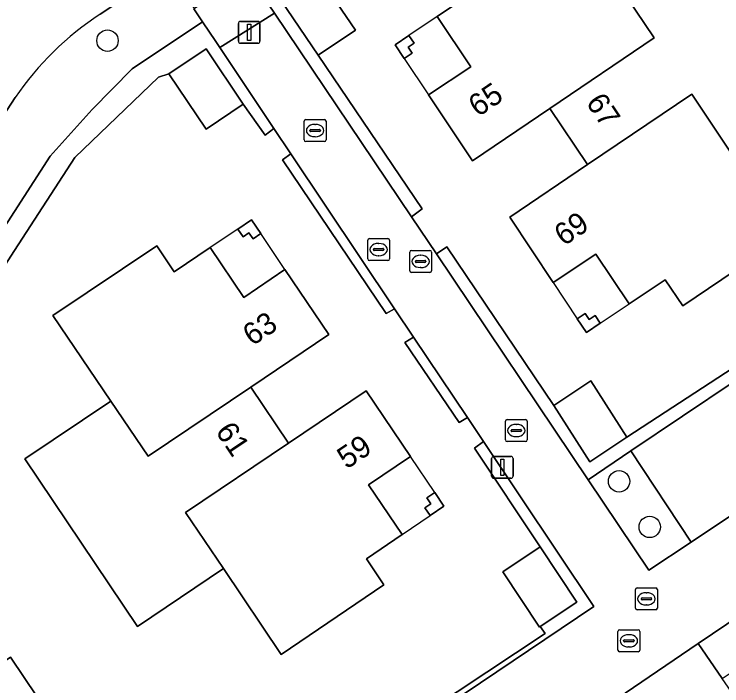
# Model space of a CAD drawing. Extents: x 158793 to 159888, y 384317 to 385256.
# Drawn here: x 158989.29 to 159021.67, y 384755.41 to 384786.13 of the extents above; entities that cross this region are included whole.
import ezdxf

# ---------------------------------------------------------------- set-up
doc = ezdxf.new("R2010")
doc.units = 0
for name, color, linetype in [('IMGEO_Berm_groen', 7, 'Continuous'), ('IMGEO_Boom', 7, 'Continuous'), ('IMGEO_Erf', 7, 'Continuous'), ('IMGEO_Groenvoorziening', 7, 'Continuous'), ('IMGEO_Haag', 7, 'Continuous'), ('IMGEO_Kolk', 7, 'Continuous'), ('IMGEO_Lichtmast', 7, 'Continuous'), ('IMGEO_Pand', 7, 'Continuous'), ('IMGEO_Pand_nummerreeks', 7, 'Continuous'), ('IMGEO_Pand_overbouw', 7, 'Continuous'), ('IMGEO_Parkeervlak_open', 7, 'Continuous'), ('IMGEO_Rijbaan_lokaal_open', 7, 'Continuous'), ('IMGEO_Rioolput', 7, 'Continuous'), ('IMGEO_Voetpad_op_trap', 7, 'Continuous'), ('IMGEO_Voetpad_open', 7, 'Continuous')]:
    doc.layers.add(name, color=color, linetype=linetype)

msp = doc.modelspace()

# ---------------------------------------------------------------- linework, layer by layer
at = {"layer": 'IMGEO_Berm_groen'}
for points in [[(158990.941, 384779.643), (158992.854, 384781.778), (158994.687, 384783.63), (158997.906, 384785.789), (158997.512, 384786.377), (158997.535, 384786.392), (158996.347, 384788.22), (158993.221, 384786.133)], [(158989.33, 384782.319), (158987.685, 384779.8), (158979.753, 384767.507), (158982.097, 384765.967), (158982.145, 384766.04), (158990.941, 384779.643)]]:
    msp.add_lwpolyline(points, dxfattribs=at)
msp.add_arc((159000.967, 384774.339), 14.11, 123.295, 145.5599, dxfattribs=at)
at = {"layer": 'IMGEO_Boom'}
for centre in [(158993.561, 384784.921), (159016.973, 384764.767), (159018.374, 384762.684)]:
    msp.add_circle(centre, 0.489, dxfattribs=at)
at = {"layer": 'IMGEO_Erf'}
for points in [[(159025.946, 384782.554), (159022.012, 384779.912), (159024.633, 384775.996), (159019.881, 384772.794), (159019.086, 384773.986), (159017.431, 384772.878), (159015.904, 384775.16), (159013.959, 384773.858), (159011.97, 384776.847), (159015.525, 384779.251), (159013.803, 384781.818), (159010.258, 384779.42), (159008.249, 384782.438), (159010.181, 384783.723), (159008.645, 384786.031), (159015.019, 384790.32), (159016.863, 384787.589), (159020.783, 384790.227)], [(159007.591, 384784.804), (159007.316, 384784.619), (159007.5, 384784.342), (159007.141, 384784.103), (159006.72, 384784.736), (159007.351, 384785.16)], [(158999.525, 384776.302), (159000.156, 384776.726), (159000.58, 384776.095), (159000.22, 384775.853), (159000.036, 384776.127), (158999.764, 384775.945)], [(158989.781, 384765.791), (158993.716, 384768.435), (158991.062, 384772.356), (158995.813, 384775.532), (158996.606, 384774.346), (158998.265, 384775.458), (158999.793, 384773.178), (159001.679, 384774.462), (159003.689, 384771.476), (159000.119, 384769.079), (159001.843, 384766.518), (159005.397, 384768.912), (159007.419, 384765.909), (159005.505, 384764.614), (159007.049, 384762.332), (159005.41, 384761.224), (159006.208, 384760.041), (159001.509, 384756.842), (158998.866, 384760.775), (158994.928, 384758.13)], [(159016.112, 384771.995), (159015.481, 384771.572), (159015.06, 384772.205), (159015.419, 384772.444), (159015.6, 384772.173), (159015.871, 384772.355)], [(159008.533, 384764.254), (159008.958, 384763.624), (159008.328, 384763.198), (159008.087, 384763.554), (159008.361, 384763.739), (159008.176, 384764.014)], [(158993.409, 384750.354), (158991.12, 384748.815), (158992.407, 384746.902), (158989.389, 384744.872), (158987.001, 384748.433), (158984.435, 384746.724), (158986.84, 384743.155), (158983.842, 384741.135), (158982.554, 384743.048), (158980.265, 384741.509), (158979.171, 384743.155), (158977.997, 384742.368), (158974.816, 384747.115), (158978.735, 384749.743), (158976.11, 384753.676), (158983.77, 384758.84), (158986.413, 384754.9), (158989.125, 384756.725)]]:
    msp.add_lwpolyline(points, close=True, dxfattribs=at)
for points in [[(159003.196, 384787.922), (159004.913, 384785.406), (159003.196, 384784.257), (159007.966, 384777.23), (159007.472, 384776.86), (159008.609, 384775.168), (159009.089, 384775.491), (159013.986, 384768.23), (159015.679, 384769.369), (159017.331, 384766.792), (159026.702, 384772.904)], [(159001.506, 384749.803), (159013.591, 384757.809), (159013.365, 384758.121), (159013.326, 384758.095), (159011.644, 384760.628), (159013.359, 384761.768), (159010.348, 384766.291), (159010.765, 384766.591), (159010.031, 384767.687), (159009.66, 384767.455), (159007.161, 384771.118), (159007.571, 384771.36), (159006.698, 384772.664), (159006.306, 384772.45), (159001.572, 384779.478), (159001.953, 384779.747), (159001.18, 384780.902), (159000.778, 384780.604), (158999.77, 384782.014), (158998.07, 384780.871), (158996.369, 384783.404), (158995.9, 384783.247), (158992.066, 384779.572), (158989.309, 384775.329), (158984.816, 384768.395)]]:
    msp.add_lwpolyline(points, dxfattribs=at)
at = {"layer": 'IMGEO_Groenvoorziening'}
for points in [[(159012.184, 384793.891), (159015.24, 384796.063), (159014.663, 384796.914), (159000.358, 384787.442), (159000.946, 384786.567), (159001.202, 384786.186), (159007.472, 384776.86), (159007.966, 384777.23), (159003.196, 384784.257), (159001.494, 384786.781), (159001.428, 384786.879), (159003.129, 384787.978)], [(158998.07, 384784.546), (158999.77, 384782.014), (159000.778, 384780.604), (159001.18, 384780.902), (158998.697, 384784.608), (158998.512, 384784.884), (158997.906, 384785.789), (158994.687, 384783.63), (158992.854, 384781.778), (158990.941, 384779.643), (158982.145, 384766.04), (158983.13, 384765.341), (158983.65, 384766.129), (158985.364, 384767.282), (158984.816, 384768.395), (158989.309, 384775.329), (158992.066, 384779.572), (158995.9, 384783.247), (158996.369, 384783.404)], [(159001.953, 384779.747), (159001.572, 384779.478), (159006.306, 384772.45), (159006.698, 384772.664)], [(159009.089, 384775.491), (159008.609, 384775.168), (159015.56, 384764.829), (159017.507, 384766.155), (159026.968, 384772.506), (159026.702, 384772.904), (159017.331, 384766.792), (159015.636, 384765.657), (159013.986, 384768.23)], [(159007.571, 384771.36), (159007.161, 384771.118), (159009.66, 384767.455), (159010.031, 384767.687)], [(159015.82, 384759.045), (159010.765, 384766.591), (159010.348, 384766.291), (159013.359, 384761.768), (159015.042, 384759.234), (159013.365, 384758.121), (159013.591, 384757.809), (159001.506, 384749.803), (159001.704, 384749.55)], [(159017.507, 384766.155), (159015.56, 384764.829), (159018.337, 384760.698), (159020.274, 384761.982)]]:
    msp.add_lwpolyline(points, close=True, dxfattribs=at)
at = {"layer": 'IMGEO_Haag'}
for points in [[(159012.184, 384793.891), (159015.234, 384796.057), (159014.641, 384796.899), (159000.358, 384787.442), (159000.946, 384786.567), (159001.202, 384786.186), (159007.472, 384776.86), (159007.966, 384777.23), (159003.196, 384784.257), (159001.494, 384786.781), (159001.428, 384786.879), (159003.129, 384787.978)], [(158984.816, 384768.395), (158989.309, 384775.329), (158992.066, 384779.572), (158995.9, 384783.247), (158996.369, 384783.404), (158998.07, 384784.546), (158999.77, 384782.014), (159000.778, 384780.604), (159001.18, 384780.902), (158998.697, 384784.608), (158998.512, 384784.884), (158997.906, 384785.789), (158994.687, 384783.63), (158992.854, 384781.778), (158990.941, 384779.643), (158982.145, 384766.04), (158983.13, 384765.341), (158983.65, 384766.129), (158985.364, 384767.282)], [(159001.953, 384779.747), (159001.572, 384779.478), (159006.306, 384772.45), (159006.698, 384772.664)], [(159009.089, 384775.491), (159008.609, 384775.168), (159015.56, 384764.829), (159017.507, 384766.155), (159026.968, 384772.506), (159026.702, 384772.904), (159017.331, 384766.792), (159015.636, 384765.657), (159013.986, 384768.23)], [(159007.571, 384771.36), (159007.161, 384771.118), (159009.66, 384767.455), (159010.031, 384767.687)], [(159015.82, 384759.045), (159010.765, 384766.591), (159010.348, 384766.291), (159013.359, 384761.768), (159015.042, 384759.234), (159013.365, 384758.121), (159013.591, 384757.809), (159001.506, 384749.803), (159001.704, 384749.55)]]:
    msp.add_lwpolyline(points, close=True, dxfattribs=at)
at = {"layer": 'IMGEO_Kolk'}
for p, q in [((159002.56, 384780.384), (159002.56, 384781.236)), ((159002.635, 384781.31), (159003.487, 384781.31)), ((159003.561, 384781.236), (159003.561, 384780.384)), ((159002.819, 384780.804), (159002.819, 384780.816)), ((159002.862, 384780.853), (159003.26, 384780.853)), ((159003.048, 384781.09), (159003.073, 384781.09)), ((159003.303, 384780.816), (159003.303, 384780.804)), ((159003.257, 384780.767), (159002.859, 384780.767)), ((159003.071, 384780.53), (159003.046, 384780.53)), ((159003.487, 384780.31), (159002.635, 384780.31)), ((159011.768, 384766.664), (159011.768, 384767.516)), ((159011.843, 384767.59), (159012.695, 384767.59)), ((159012.769, 384767.516), (159012.769, 384766.664)), ((159012.256, 384767.37), (159012.281, 384767.37)), ((159012.027, 384767.084), (159012.027, 384767.096)), ((159012.465, 384767.047), (159012.067, 384767.047)), ((159012.07, 384767.133), (159012.468, 384767.133)), ((159012.511, 384767.096), (159012.511, 384767.084)), ((159012.695, 384766.59), (159011.843, 384766.59)), ((159012.279, 384766.81), (159012.254, 384766.81))]:
    msp.add_line(p, q, dxfattribs=at)
for points in [[(159002.56, 384780.384), (159002.56, 384781.236)], [(159002.635, 384781.31), (159003.487, 384781.31)], [(159003.561, 384781.236), (159003.561, 384780.384)], [(159003.487, 384780.31), (159002.635, 384780.31)], [(159011.768, 384766.664), (159011.768, 384767.516)], [(159011.843, 384767.59), (159012.695, 384767.59)], [(159012.769, 384767.516), (159012.769, 384766.664)], [(159012.695, 384766.59), (159011.843, 384766.59)]]:
    msp.add_lwpolyline(points, dxfattribs=at)
for centre, radius, start, end in [((159002.637, 384781.234), 0.0765, 91.552, 178.448), ((159002.637, 384781.234), 0.0765, 91.552, 178.448), ((159003.485, 384781.234), 0.0765, 1.552, 88.448), ((159003.485, 384781.234), 0.0765, 1.552, 88.448), ((159002.859, 384780.813), 0.0403, 85.8775, 175.7526), ((159002.856, 384780.803), 0.0366, 178.938, 274.7102), ((159003.26, 384780.81), 0.043, 264.8664, 352.4533), ((159003.264, 384780.815), 0.0386, 1.7309, 96.639), ((159002.637, 384780.386), 0.0765, 181.552, 268.448), ((159002.637, 384780.386), 0.0765, 181.552, 268.448), ((159003.485, 384780.386), 0.0765, 271.552, 358.448), ((159003.485, 384780.386), 0.0765, 271.552, 358.448), ((159011.845, 384767.514), 0.0765, 91.552, 178.448), ((159011.845, 384767.514), 0.0765, 91.552, 178.448), ((159012.693, 384767.514), 0.0765, 1.552, 88.448), ((159012.693, 384767.514), 0.0765, 1.552, 88.448), ((159012.067, 384767.093), 0.0403, 85.8775, 175.7526), ((159012.064, 384767.083), 0.0366, 178.938, 274.7102), ((159012.468, 384767.09), 0.043, 264.8664, 352.4533), ((159012.472, 384767.095), 0.0386, 1.7309, 96.639), ((159011.845, 384766.666), 0.0765, 181.552, 268.448), ((159011.845, 384766.666), 0.0765, 181.552, 268.448), ((159012.693, 384766.666), 0.0765, 271.552, 358.448), ((159012.693, 384766.666), 0.0765, 271.552, 358.448)]:
    msp.add_arc(centre, radius, start, end, dxfattribs=at)
for centre, major_axis, ratio, start_param, end_param in [((159003.047, 384780.81), (-0.387, 0.002), 0.722429, 4.712389, 7.853982), ((159003.072, 384780.81), (-0.39, 0.002), 0.717154, 1.570796, 4.712389), ((159012.255, 384767.09), (-0.387, 0.002), 0.722429, 4.712389, 7.853982), ((159012.28, 384767.09), (-0.39, 0.002), 0.717154, 1.570796, 4.712389)]:
    msp.add_ellipse(centre, major_axis=major_axis, ratio=ratio, start_param=start_param, end_param=end_param, dxfattribs=at)
at = {"layer": 'IMGEO_Lichtmast'}
for p, q in [((158999.549, 384784.901), (158999.549, 384785.701)), ((158999.549, 384785.701), (158999.549, 384784.901)), ((158999.649, 384785.801), (159000.439, 384785.801)), ((159000.439, 384785.801), (158999.649, 384785.801)), ((159000.539, 384785.701), (159000.539, 384784.901)), ((159000.539, 384784.901), (159000.539, 384785.701)), ((159000.439, 384784.801), (158999.649, 384784.801)), ((158999.649, 384784.801), (159000.439, 384784.801)), ((159011.233, 384765.906), (159012.023, 384765.906)), ((159012.023, 384765.906), (159011.233, 384765.906)), ((159011.133, 384765.006), (159011.133, 384765.806)), ((159011.133, 384765.806), (159011.133, 384765.006)), ((159012.123, 384765.806), (159012.123, 384765.006)), ((159012.123, 384765.006), (159012.123, 384765.806)), ((159012.023, 384764.906), (159011.233, 384764.906)), ((159011.233, 384764.906), (159012.023, 384764.906))]:
    msp.add_line(p, q, dxfattribs=at)
for points in [[(158999.969, 384785.676), (159000.119, 384785.676), (159000.119, 384784.926), (158999.969, 384784.926), (158999.969, 384785.676)], [(159011.553, 384765.781), (159011.703, 384765.781), (159011.703, 384765.031), (159011.553, 384765.031), (159011.553, 384765.781)]]:
    msp.add_lwpolyline(points, dxfattribs=at)
for centre, start, end in [((158999.649, 384785.701), 90, 180), ((158999.649, 384785.701), 90, 180), ((159000.439, 384785.701), 0, 90), ((159000.439, 384785.701), 360, 90), ((158999.649, 384784.901), 180, 270), ((158999.649, 384784.901), 180, 270), ((159000.439, 384784.901), 270, 0), ((159000.439, 384784.901), 270, 0), ((159011.233, 384765.806), 90, 180), ((159011.233, 384765.806), 90, 180), ((159012.023, 384765.806), 0, 90), ((159012.023, 384765.806), 360, 90), ((159011.233, 384765.006), 180, 270), ((159011.233, 384765.006), 180, 270), ((159012.023, 384765.006), 270, 0), ((159012.023, 384765.006), 270, 0)]:
    msp.add_arc(centre, 0.1, start, end, dxfattribs=at)
at = {"layer": 'IMGEO_Pand'}
for points in [[(159016.863, 384787.589), (159015.019, 384790.32), (159008.645, 384786.031), (159010.181, 384783.723), (159008.249, 384782.438), (159010.258, 384779.42), (159013.803, 384781.818), (159018.578, 384785.048)], [(159020.783, 384790.227), (159016.863, 384787.589), (159018.578, 384785.048), (159013.803, 384781.818), (159015.525, 384779.251), (159020.295, 384782.477), (159022.012, 384779.912), (159025.946, 384782.554)], [(159001.494, 384786.781), (159003.196, 384784.257), (159004.913, 384785.406), (159003.196, 384787.922)], [(159007.351, 384785.16), (159006.72, 384784.736), (159007.141, 384784.103), (159007.5, 384784.342), (159007.316, 384784.619), (159007.591, 384784.804)], [(158998.07, 384784.546), (158996.369, 384783.404), (158998.07, 384780.871), (158999.77, 384782.014)], [(159022.012, 384779.912), (159020.295, 384782.477), (159015.525, 384779.251), (159011.97, 384776.847), (159013.959, 384773.858), (159015.904, 384775.16), (159017.431, 384772.878), (159019.086, 384773.986), (159019.881, 384772.794), (159024.633, 384775.996)], [(159000.156, 384776.726), (158999.525, 384776.302), (158999.764, 384775.945), (159000.036, 384776.127), (159000.22, 384775.853), (159000.58, 384776.095)], [(159003.689, 384771.476), (159001.679, 384774.462), (158999.793, 384773.178), (158998.265, 384775.458), (158996.606, 384774.346), (158995.813, 384775.532), (158991.062, 384772.356), (158993.716, 384768.435), (158995.417, 384765.922), (159000.119, 384769.079)], [(159016.112, 384771.995), (159015.871, 384772.355), (159015.6, 384772.173), (159015.419, 384772.444), (159015.06, 384772.205), (159015.481, 384771.572)], [(159015.636, 384765.657), (159017.331, 384766.792), (159015.679, 384769.369), (159013.986, 384768.23)], [(159001.843, 384766.518), (159000.119, 384769.079), (158995.417, 384765.922), (158993.716, 384768.435), (158989.781, 384765.791), (158994.928, 384758.13), (158998.866, 384760.775), (158997.137, 384763.348)], [(159007.049, 384762.332), (159005.505, 384764.614), (159007.419, 384765.909), (159005.397, 384768.912), (159001.843, 384766.518), (158997.137, 384763.348), (158998.866, 384760.775), (159001.509, 384756.842), (159006.208, 384760.041), (159005.41, 384761.224)], [(159008.533, 384764.254), (159008.176, 384764.014), (159008.361, 384763.739), (159008.087, 384763.554), (159008.328, 384763.198), (159008.958, 384763.624)], [(159013.359, 384761.768), (159011.644, 384760.628), (159013.326, 384758.095), (159013.365, 384758.121), (159015.042, 384759.234)], [(158989.125, 384756.725), (158986.413, 384754.9), (158983.83, 384753.162), (158987.001, 384748.433), (158989.389, 384744.872), (158992.407, 384746.902), (158991.12, 384748.815), (158993.409, 384750.354)]]:
    msp.add_lwpolyline(points, close=True, dxfattribs=at)
at = {"layer": 'IMGEO_Pand_overbouw'}
for points in [[(159007.141, 384784.103), (159008.249, 384782.438), (159010.181, 384783.723), (159008.645, 384786.031), (159007.351, 384785.16), (159006.72, 384784.736)], [(159001.679, 384774.462), (159000.58, 384776.095), (159000.156, 384776.726), (158999.525, 384776.302), (158998.265, 384775.458), (158999.793, 384773.178)], [(159013.959, 384773.858), (159015.06, 384772.205), (159015.481, 384771.572), (159016.112, 384771.995), (159017.431, 384772.878), (159015.904, 384775.16)], [(159008.533, 384764.254), (159007.419, 384765.909), (159005.505, 384764.614), (159007.049, 384762.332), (159008.328, 384763.198), (159008.958, 384763.624)]]:
    msp.add_lwpolyline(points, close=True, dxfattribs=at)
at = {"layer": 'IMGEO_Parkeervlak_open'}
msp.add_lwpolyline([(159033.059, 384770.533), (159031.069, 384773.515), (159030.934, 384773.717), (159030.265, 384774.719), (159026.968, 384772.506), (159017.507, 384766.155), (159020.274, 384761.982)], close=True, dxfattribs=at)
at = {"layer": 'IMGEO_Rijbaan_lokaal_open'}
for points in [[(158993.221, 384786.133), (158996.347, 384788.22), (158998.833, 384789.88), (159013.024, 384799.354), (159014.202, 384800.14), (159017.839, 384802.568), (159019.016, 384803.354), (159019.758, 384803.849), (159016.698, 384808.435), (159012.089, 384805.353), (159008.803, 384803.157), (159007.039, 384801.977), (159003.718, 384799.757), (158992.111, 384791.996), (158990.441, 384790.89), (158989.606, 384790.314)], [(159033.059, 384770.533), (159020.274, 384761.982), (159018.337, 384760.698), (159015.56, 384764.829), (159008.609, 384775.168), (159007.472, 384776.86), (159001.202, 384786.186), (158998.697, 384784.608), (159001.18, 384780.902), (159001.953, 384779.747), (159006.698, 384772.664), (159007.571, 384771.36), (159010.031, 384767.687), (159010.765, 384766.591), (159015.82, 384759.045), (159001.704, 384749.55)], [(158978.977, 384766.305), (158979.753, 384767.507), (158987.685, 384779.8), (158989.33, 384782.319)], [(158992.379, 384711.59), (158979.975, 384730.054), (159004.006, 384746.223), (159017.243, 384755.079), (159020.585, 384757.356), (159035.163, 384767.176)], [(159044.027, 384722.47), (159040.655, 384727.511), (159037.886, 384731.637), (159031.62, 384740.977), (159030.795, 384742.206), (159024.473, 384751.628), (159022.265, 384754.918), (159021.692, 384755.75), (159020.585, 384757.356), (159017.243, 384755.079), (159018.325, 384753.477), (159026.727, 384741.032), (159033.174, 384731.422), (159035.952, 384727.281), (159038.211, 384723.914)]]:
    msp.add_lwpolyline(points, dxfattribs=at)
msp.add_arc((159000.967, 384774.339), 14.11, 123.295, 145.5599, dxfattribs=at)
at = {"layer": 'IMGEO_Rioolput'}
for p, q in [((159005.468, 384774.941), (159005.468, 384775.793)), ((159005.543, 384775.867), (159006.395, 384775.867)), ((159005.956, 384775.647), (159005.981, 384775.647)), ((159006.469, 384775.793), (159006.469, 384774.941)), ((159005.727, 384775.361), (159005.727, 384775.373)), ((159006.165, 384775.324), (159005.767, 384775.324)), ((159005.77, 384775.41), (159006.168, 384775.41)), ((159006.211, 384775.373), (159006.211, 384775.361)), ((159007.465, 384775.324), (159008.317, 384775.324)), ((159005.979, 384775.087), (159005.954, 384775.087)), ((159007.39, 384774.398), (159007.39, 384775.25)), ((159007.878, 384775.104), (159007.903, 384775.104)), ((159008.391, 384775.25), (159008.391, 384774.398)), ((159006.395, 384774.867), (159005.543, 384774.867)), ((159007.649, 384774.818), (159007.649, 384774.83)), ((159008.087, 384774.781), (159007.689, 384774.781)), ((159007.692, 384774.867), (159008.09, 384774.867)), ((159008.133, 384774.83), (159008.133, 384774.818)), ((159008.317, 384774.324), (159007.465, 384774.324)), ((159007.901, 384774.544), (159007.876, 384774.544)), ((159017.721, 384758.967), (159017.721, 384759.819)), ((159017.796, 384759.893), (159018.648, 384759.893)), ((159018.722, 384759.819), (159018.722, 384758.967)), ((159018.023, 384759.436), (159018.421, 384759.436)), ((159018.209, 384759.673), (159018.234, 384759.673)), ((159017.98, 384759.387), (159017.98, 384759.399)), ((159018.418, 384759.35), (159018.02, 384759.35)), ((159018.232, 384759.113), (159018.207, 384759.113)), ((159018.464, 384759.399), (159018.464, 384759.387)), ((159018.648, 384758.893), (159017.796, 384758.893)), ((159016.919, 384757.049), (159016.919, 384757.901)), ((159016.994, 384757.975), (159017.846, 384757.975)), ((159017.92, 384757.901), (159017.92, 384757.049)), ((159017.178, 384757.469), (159017.178, 384757.481)), ((159017.221, 384757.518), (159017.619, 384757.518)), ((159017.407, 384757.755), (159017.432, 384757.755)), ((159017.662, 384757.481), (159017.662, 384757.469)), ((159017.616, 384757.432), (159017.218, 384757.432)), ((159017.43, 384757.195), (159017.405, 384757.195)), ((159017.846, 384756.975), (159016.994, 384756.975))]:
    msp.add_line(p, q, dxfattribs=at)
for points in [[(159005.468, 384774.941), (159005.468, 384775.793)], [(159005.543, 384775.867), (159006.395, 384775.867)], [(159006.469, 384775.793), (159006.469, 384774.941)], [(159007.465, 384775.324), (159008.317, 384775.324)], [(159007.39, 384774.398), (159007.39, 384775.25)], [(159008.391, 384775.25), (159008.391, 384774.398)], [(159006.395, 384774.867), (159005.543, 384774.867)], [(159008.317, 384774.324), (159007.465, 384774.324)], [(159017.721, 384758.967), (159017.721, 384759.819)], [(159017.796, 384759.893), (159018.648, 384759.893)], [(159018.722, 384759.819), (159018.722, 384758.967)], [(159018.648, 384758.893), (159017.796, 384758.893)], [(159016.919, 384757.049), (159016.919, 384757.901)], [(159016.994, 384757.975), (159017.846, 384757.975)], [(159017.92, 384757.901), (159017.92, 384757.049)], [(159017.846, 384756.975), (159016.994, 384756.975)]]:
    msp.add_lwpolyline(points, dxfattribs=at)
for centre, radius, start, end in [((159005.545, 384775.791), 0.0765, 91.552, 178.448), ((159005.545, 384775.791), 0.0765, 91.552, 178.448), ((159006.393, 384775.791), 0.0765, 1.552, 88.448), ((159006.393, 384775.791), 0.0765, 1.552, 88.448), ((159005.767, 384775.37), 0.0403, 85.8775, 175.7526), ((159005.764, 384775.36), 0.0366, 178.938, 274.7102), ((159006.168, 384775.367), 0.043, 264.8664, 352.4533), ((159006.172, 384775.372), 0.0386, 1.7309, 96.639), ((159007.467, 384775.248), 0.0765, 91.552, 178.448), ((159007.467, 384775.248), 0.0765, 91.552, 178.448), ((159008.315, 384775.248), 0.0765, 1.552, 88.448), ((159008.315, 384775.248), 0.0765, 1.552, 88.448), ((159005.545, 384774.943), 0.0765, 181.552, 268.448), ((159005.545, 384774.943), 0.0765, 181.552, 268.448), ((159006.393, 384774.943), 0.0765, 271.552, 358.448), ((159006.393, 384774.943), 0.0765, 271.552, 358.448), ((159007.689, 384774.827), 0.0403, 85.8775, 175.7526), ((159007.686, 384774.817), 0.0366, 178.938, 274.7102), ((159008.09, 384774.824), 0.043, 264.8664, 352.4533), ((159008.094, 384774.829), 0.0386, 1.7309, 96.639), ((159007.467, 384774.4), 0.0765, 181.552, 268.448), ((159007.467, 384774.4), 0.0765, 181.552, 268.448), ((159008.315, 384774.4), 0.0765, 271.552, 358.448), ((159008.315, 384774.4), 0.0765, 271.552, 358.448), ((159017.798, 384759.817), 0.0765, 91.552, 178.448), ((159017.798, 384759.817), 0.0765, 91.552, 178.448), ((159018.646, 384759.817), 0.0765, 1.552, 88.448), ((159018.646, 384759.817), 0.0765, 1.552, 88.448), ((159018.02, 384759.396), 0.0403, 85.8775, 175.7526), ((159018.425, 384759.398), 0.0386, 1.7309, 96.639), ((159018.017, 384759.386), 0.0366, 178.938, 274.7102), ((159018.421, 384759.393), 0.043, 264.8664, 352.4533), ((159017.798, 384758.969), 0.0765, 181.552, 268.448), ((159017.798, 384758.969), 0.0765, 181.552, 268.448), ((159018.646, 384758.969), 0.0765, 271.552, 358.448), ((159018.646, 384758.969), 0.0765, 271.552, 358.448), ((159016.996, 384757.899), 0.0765, 91.552, 178.448), ((159016.996, 384757.899), 0.0765, 91.552, 178.448), ((159017.844, 384757.899), 0.0765, 1.552, 88.448), ((159017.844, 384757.899), 0.0765, 1.552, 88.448), ((159017.218, 384757.478), 0.0403, 85.8775, 175.7526), ((159017.215, 384757.468), 0.0366, 178.938, 274.7102), ((159017.619, 384757.475), 0.043, 264.8664, 352.4533), ((159017.623, 384757.48), 0.0386, 1.7309, 96.639), ((159016.996, 384757.051), 0.0765, 181.552, 268.448), ((159016.996, 384757.051), 0.0765, 181.552, 268.448), ((159017.844, 384757.051), 0.0765, 271.552, 358.448), ((159017.844, 384757.051), 0.0765, 271.552, 358.448)]:
    msp.add_arc(centre, radius, start, end, dxfattribs=at)
for centre, major_axis, ratio, start_param, end_param in [((159005.955, 384775.367), (-0.387, 0.002), 0.722429, 4.712389, 7.853982), ((159005.98, 384775.367), (-0.39, 0.002), 0.717154, 1.570796, 4.712389), ((159007.877, 384774.824), (-0.387, 0.002), 0.722429, 4.712389, 7.853982), ((159007.902, 384774.824), (-0.39, 0.002), 0.717154, 1.570796, 4.712389), ((159018.208, 384759.393), (-0.387, 0.002), 0.722429, 4.712389, 7.853982), ((159018.233, 384759.393), (-0.39, 0.002), 0.717154, 1.570796, 4.712389), ((159017.406, 384757.475), (-0.387, 0.002), 0.722429, 4.712389, 7.853982), ((159017.431, 384757.475), (-0.39, 0.002), 0.717154, 1.570796, 4.712389)]:
    msp.add_ellipse(centre, major_axis=major_axis, ratio=ratio, start_param=start_param, end_param=end_param, dxfattribs=at)
at = {"layer": 'IMGEO_Voetpad_op_trap'}
msp.add_lwpolyline([(159000.946, 384786.567), (159000.358, 384787.442), (159000.009, 384787.96), (158997.535, 384786.392), (158997.512, 384786.377), (158997.906, 384785.789), (158998.512, 384784.884), (158998.697, 384784.608), (159001.202, 384786.186)], close=True, dxfattribs=at)
at = {"layer": 'IMGEO_Voetpad_open'}
msp.add_lwpolyline([(159057.22, 384781.983), (159056.355, 384781.391), (159046.693, 384774.887), (159035.163, 384767.176), (159020.585, 384757.356), (159021.692, 384755.75), (159022.554, 384756.332), (159023.56, 384757.022), (159036.344, 384765.586), (159038.657, 384767.131), (159045.237, 384771.543)], dxfattribs=at)

# ---------------------------------------------------------------- texts
at = {"layer": 'IMGEO_Pand_nummerreeks'}
for s, rotation, p in [('65', 34.0738, (159010.517, 384781.406)), ('67', 303.8559, (159015.426, 384782.092)), ('69', 34.0681, (159014.443, 384775.501)), ('63', 33.879, (159000.186, 384770.93)), ('61', 303.9475, (158998.471, 384767.051)), ('59', 33.9649, (159004.506, 384765.298))]:
    msp.add_text(s, height=1, rotation=rotation, dxfattribs=at).set_placement(p)

doc.saveas('drawing.dxf')
